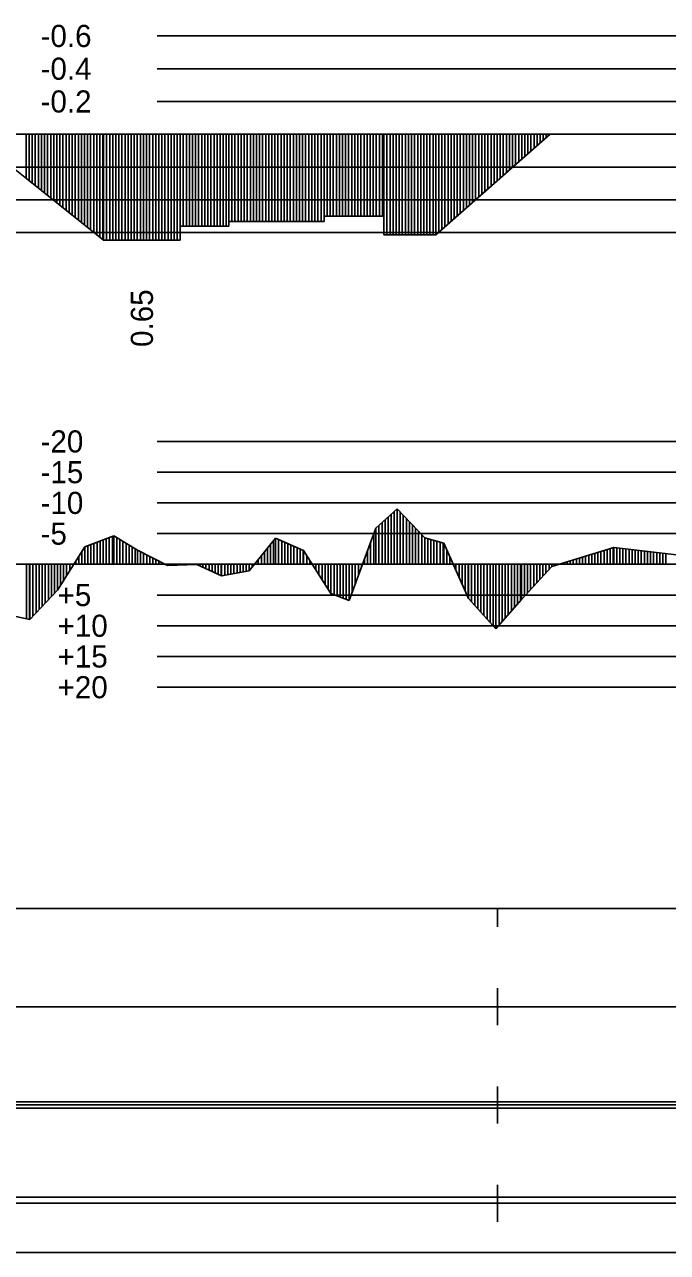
# Model space of a CAD drawing. Extents: x 2 to 10148, y 0 to 380.
# Drawn here: x 7661.2 to 7713.5, y 186 to 285.9 of the extents above; entities that cross this region are included whole.
import ezdxf

# ---------------------------------------------------------------- set-up
doc = ezdxf.new("R2010")
doc.units = 0
for name, color, linetype in [('POSUN_CARA', 7, 'Continuous'), ('POSUN_RASTR', 7, 'Continuous'), ('POSUN_TEXT', 7, 'Continuous'), ('RYCHL_B', 7, 'Continuous'), ('RYCHL_C', 7, 'Continuous'), ('RYCHL_RASTR', 7, 'Continuous'), ('ZRYCHL_CARA', 7, 'Continuous'), ('ZRYCHL_RASTR', 7, 'Continuous'), ('ZRYCHL_TEXT', 7, 'Continuous')]:
    doc.layers.add(name, color=color, linetype=linetype)

msp = doc.modelspace()

# ---------------------------------------------------------------- linework, layer by layer
at = {"layer": 'POSUN_CARA'}
for p, q in [((7689.782, 244.943), (7691.514, 246.518)), ((7690.782, 242), (7690.782, 245.852)), ((7691.032, 242), (7691.032, 246.08)), ((7691.282, 242), (7691.282, 246.307)), ((7691.514, 246.518), (7693.756, 244.152)), ((7691.514, 242), (7691.514, 246.518)), ((7691.764, 242), (7691.764, 246.255)), ((7692.014, 242), (7692.014, 245.991)), ((7687.606, 239.059), (7689.782, 244.943)), ((7689.782, 242), (7689.782, 244.943)), ((7690.032, 242), (7690.032, 245.17)), ((7690.282, 242), (7690.282, 245.397)), ((7690.532, 242), (7690.532, 245.625)), ((7692.264, 242), (7692.264, 245.727)), ((7692.514, 242), (7692.514, 245.463)), ((7692.764, 242), (7692.764, 245.199)), ((7693.014, 242), (7693.014, 244.936)), ((7666.094, 243.431), (7668.453, 244.309)), ((7667.344, 242), (7667.344, 243.896)), ((7667.594, 242), (7667.594, 243.989)), ((7667.844, 242), (7667.844, 244.082)), ((7668.094, 242), (7668.094, 244.175)), ((7668.344, 242), (7668.344, 244.268)), ((7668.453, 244.309), (7670.385, 243.144)), ((7668.453, 242), (7668.453, 244.309)), ((7668.703, 242), (7668.703, 244.158)), ((7668.953, 242), (7668.953, 244.007)), ((7669.203, 242), (7669.203, 243.857)), ((7679.466, 241.469), (7681.618, 244.132)), ((7681.466, 242), (7681.466, 243.944)), ((7681.618, 244.132), (7683.905, 243.123)), ((7681.618, 242), (7681.618, 244.132)), ((7681.868, 242), (7681.868, 244.022)), ((7682.118, 242), (7682.118, 243.911)), ((7689.606, 242), (7689.606, 244.468)), ((7693.264, 242), (7693.264, 244.672)), ((7693.514, 242), (7693.514, 244.408)), ((7693.756, 244.152), (7695.302, 243.728)), ((7693.756, 242), (7693.756, 244.152)), ((7694.006, 242), (7694.006, 244.083)), ((7694.256, 242), (7694.256, 244.015)), ((7694.506, 242), (7694.506, 243.946)), ((7694.756, 242), (7694.756, 243.877)), ((7663.87, 239.909), (7666.094, 243.431)), ((7665.87, 242), (7665.87, 243.076)), ((7666.094, 242), (7666.094, 243.431)), ((7666.344, 242), (7666.344, 243.524)), ((7666.594, 242), (7666.594, 243.617)), ((7666.844, 242), (7666.844, 243.71)), ((7667.094, 242), (7667.094, 243.803)), ((7669.453, 242), (7669.453, 243.706)), ((7669.703, 242), (7669.703, 243.555)), ((7669.953, 242), (7669.953, 243.404)), ((7670.203, 242), (7670.203, 243.253)), ((7670.385, 243.144), (7672.835, 241.896)), ((7670.385, 242), (7670.385, 243.144)), ((7670.635, 242), (7670.635, 243.017)), ((7670.885, 242), (7670.885, 242.889)), ((7680.716, 242), (7680.716, 243.016)), ((7680.966, 242), (7680.966, 243.325)), ((7681.216, 242), (7681.216, 243.635)), ((7682.368, 242), (7682.368, 243.801)), ((7682.618, 242), (7682.618, 243.691)), ((7682.868, 242), (7682.868, 243.581)), ((7683.118, 242), (7683.118, 243.47)), ((7683.368, 242), (7683.368, 243.36)), ((7683.618, 242), (7683.618, 243.25)), ((7683.868, 242), (7683.868, 243.139)), ((7683.905, 243.123), (7686.129, 239.622)), ((7683.905, 242), (7683.905, 243.123)), ((7689.106, 242), (7689.106, 243.115)), ((7689.356, 242), (7689.356, 243.791)), ((7695.006, 242), (7695.006, 243.809)), ((7695.256, 242), (7695.256, 243.74)), ((7695.302, 243.728), (7697.327, 239.219)), ((7695.302, 242), (7695.302, 243.728)), ((7695.552, 242), (7695.552, 243.171)), ((7704.099, 241.828), (7709.132, 243.368)), ((7707.349, 242), (7707.349, 242.822)), ((7707.599, 242), (7707.599, 242.899)), ((7707.849, 242), (7707.849, 242.975)), ((7708.099, 242), (7708.099, 243.052)), ((7708.349, 242), (7708.349, 243.128)), ((7708.599, 242), (7708.599, 243.205)), ((7708.849, 242), (7708.849, 243.281)), ((7709.099, 242), (7709.099, 243.358)), ((7709.132, 243.368), (7714.252, 242.779)), ((7709.132, 242), (7709.132, 243.368)), ((7709.382, 242), (7709.382, 243.339)), ((7709.632, 242), (7709.632, 243.31)), ((7709.882, 242), (7709.882, 243.281)), ((7710.132, 242), (7710.132, 243.253)), ((7710.382, 242), (7710.382, 243.224)), ((7710.632, 242), (7710.632, 243.195)), ((7710.882, 242), (7710.882, 243.166)), ((7711.132, 242), (7711.132, 243.138)), ((7711.382, 242), (7711.382, 243.109)), ((7711.632, 242), (7711.632, 243.08)), ((7711.882, 242), (7711.882, 243.052)), ((7712.132, 242), (7712.132, 243.023)), ((7712.382, 242), (7712.382, 242.994)), ((7712.632, 242), (7712.632, 242.965)), ((7712.882, 242), (7712.882, 242.937)), ((7713.132, 242), (7713.132, 242.908)), ((7713.382, 242), (7713.382, 242.879)), ((7661.348, 242), (7661.348, 237.58)), ((7661.598, 242), (7661.598, 237.528)), ((7661.632, 242), (7661.632, 237.521)), ((7661.882, 242), (7661.882, 237.787)), ((7662.132, 242), (7662.132, 238.054)), ((7662.382, 242), (7662.382, 238.321)), ((7662.632, 242), (7662.632, 238.588)), ((7662.882, 242), (7662.882, 238.854)), ((7663.132, 242), (7663.132, 239.121)), ((7663.382, 242), (7663.382, 239.388)), ((7663.632, 242), (7663.632, 239.655)), ((7663.87, 242), (7663.87, 239.909)), ((7664.12, 242), (7664.12, 240.305)), ((7664.37, 242), (7664.37, 240.7)), ((7664.62, 242), (7664.62, 241.096)), ((7664.87, 242), (7664.87, 241.492)), ((7665.12, 242), (7665.12, 241.888)), ((7665.37, 242), (7665.37, 242.284)), ((7665.62, 242), (7665.62, 242.68)), ((7671.135, 242), (7671.135, 242.762)), ((7671.385, 242), (7671.385, 242.635)), ((7671.635, 242), (7671.635, 242.507)), ((7671.885, 242), (7671.885, 242.38)), ((7672.135, 242), (7672.135, 242.253)), ((7672.385, 242), (7672.385, 242.125)), ((7672.635, 242), (7672.635, 241.998)), ((7672.835, 242), (7672.835, 241.896)), ((7672.835, 241.896), (7675.206, 241.989)), ((7673.085, 242), (7673.085, 241.906)), ((7673.335, 242), (7673.335, 241.916)), ((7673.585, 242), (7673.585, 241.926)), ((7673.835, 242), (7673.835, 241.935)), ((7674.085, 242), (7674.085, 241.945)), ((7674.335, 242), (7674.335, 241.955)), ((7674.585, 242), (7674.585, 241.965)), ((7674.835, 242), (7674.835, 241.974)), ((7675.085, 242), (7675.085, 241.984)), ((7675.206, 242), (7675.206, 241.989)), ((7675.206, 241.989), (7677.233, 241.061)), ((7675.456, 242), (7675.456, 241.874)), ((7675.706, 242), (7675.706, 241.76)), ((7675.956, 242), (7675.956, 241.645)), ((7676.206, 242), (7676.206, 241.531)), ((7676.456, 242), (7676.456, 241.416)), ((7676.706, 242), (7676.706, 241.302)), ((7676.956, 242), (7676.956, 241.187)), ((7677.206, 242), (7677.206, 241.073)), ((7677.233, 242), (7677.233, 241.061)), ((7677.483, 242), (7677.483, 241.107)), ((7677.733, 242), (7677.733, 241.152)), ((7677.983, 242), (7677.983, 241.198)), ((7678.233, 242), (7678.233, 241.244)), ((7678.483, 242), (7678.483, 241.289)), ((7678.733, 242), (7678.733, 241.335)), ((7678.983, 242), (7678.983, 241.381)), ((7679.233, 242), (7679.233, 241.426)), ((7679.466, 242), (7679.466, 241.469)), ((7679.716, 242), (7679.716, 241.778)), ((7679.966, 242), (7679.966, 242.088)), ((7680.216, 242), (7680.216, 242.397)), ((7680.466, 242), (7680.466, 242.706)), ((7684.155, 242), (7684.155, 242.729)), ((7684.405, 242), (7684.405, 242.336)), ((7684.655, 242), (7684.655, 241.942)), ((7684.905, 242), (7684.905, 241.549)), ((7685.155, 242), (7685.155, 241.155)), ((7685.405, 242), (7685.405, 240.762)), ((7685.655, 242), (7685.655, 240.368)), ((7685.905, 242), (7685.905, 239.974)), ((7686.129, 242), (7686.129, 239.622)), ((7686.379, 242), (7686.379, 239.527)), ((7686.629, 242), (7686.629, 239.431)), ((7686.879, 242), (7686.879, 239.336)), ((7687.129, 242), (7687.129, 239.241)), ((7687.379, 242), (7687.379, 239.145)), ((7687.606, 242), (7687.606, 239.059)), ((7687.856, 242), (7687.856, 239.735)), ((7688.106, 242), (7688.106, 240.411)), ((7688.356, 242), (7688.356, 241.087)), ((7688.606, 242), (7688.606, 241.763)), ((7688.856, 242), (7688.856, 242.439)), ((7695.802, 242), (7695.802, 242.615)), ((7696.052, 242), (7696.052, 242.058)), ((7696.302, 242), (7696.302, 241.502)), ((7696.552, 242), (7696.552, 240.945)), ((7696.802, 242), (7696.802, 240.389)), ((7697.052, 242), (7697.052, 239.832)), ((7697.302, 242), (7697.302, 239.276)), ((7697.327, 242), (7697.327, 239.219)), ((7697.577, 242), (7697.577, 238.943)), ((7697.827, 242), (7697.827, 238.666)), ((7698.077, 242), (7698.077, 238.39)), ((7698.327, 242), (7698.327, 238.113)), ((7698.577, 242), (7698.577, 237.836)), ((7698.827, 242), (7698.827, 237.56)), ((7699.077, 242), (7699.077, 237.283)), ((7699.327, 242), (7699.327, 237.006)), ((7699.557, 242), (7699.557, 236.752)), ((7699.807, 242), (7699.807, 237.04)), ((7700.057, 242), (7700.057, 237.327)), ((7700.307, 242), (7700.307, 237.615)), ((7700.557, 242), (7700.557, 237.903)), ((7700.807, 242), (7700.807, 238.191)), ((7701.057, 242), (7701.057, 238.479)), ((7701.307, 242), (7701.307, 238.766)), ((7701.557, 242), (7701.557, 239.054)), ((7701.624, 242), (7701.624, 239.132)), ((7701.624, 239.132), (7704.099, 241.828)), ((7701.874, 242), (7701.874, 239.404)), ((7702.124, 242), (7702.124, 239.676)), ((7702.374, 242), (7702.374, 239.949)), ((7702.624, 242), (7702.624, 240.221)), ((7702.874, 242), (7702.874, 240.494)), ((7703.124, 242), (7703.124, 240.766)), ((7703.374, 242), (7703.374, 241.038)), ((7703.624, 242), (7703.624, 241.311)), ((7703.874, 242), (7703.874, 241.583)), ((7704.099, 242), (7704.099, 241.828)), ((7704.349, 242), (7704.349, 241.905)), ((7704.599, 242), (7704.599, 241.981)), ((7704.849, 242), (7704.849, 242.058)), ((7705.099, 242), (7705.099, 242.134)), ((7705.349, 242), (7705.349, 242.211)), ((7705.599, 242), (7705.599, 242.287)), ((7705.849, 242), (7705.849, 242.364)), ((7706.099, 242), (7706.099, 242.44)), ((7706.349, 242), (7706.349, 242.517)), ((7706.599, 242), (7706.599, 242.593)), ((7706.849, 242), (7706.849, 242.669)), ((7707.099, 242), (7707.099, 242.746)), ((7677.233, 241.061), (7679.466, 241.469)), ((7661.632, 237.521), (7663.87, 239.909)), ((7686.129, 239.622), (7687.606, 239.059)), ((7697.327, 239.219), (7699.557, 236.752)), ((7699.557, 236.752), (7701.624, 239.132)), ((7659.348, 237.996), (7661.632, 237.521))]:
    msp.add_line(p, q, dxfattribs=at)
at = {"layer": 'POSUN_RASTR'}
for p, q in [((7672, 252), (8079.685, 252)), ((7672, 249.5), (8079.61, 249.5)), ((7672, 247), (8079.587, 247)), ((7672, 244.5), (8079.587, 244.5)), ((6872.96, 242), (8072.176, 242)), ((7672, 239.5), (8079.749, 239.5)), ((7672, 237), (8079.587, 237)), ((7672, 234.5), (8079.749, 234.5)), ((7672, 232), (8079.749, 232))]:
    msp.add_line(p, q, dxfattribs=at)
at = {"layer": 'RYCHL_B'}
msp.add_line((7460.438, 186), (7765.911, 186), dxfattribs=at)
at = {"layer": 'RYCHL_C'}
msp.add_line((7459.688, 190.5), (7765.161, 190.5), dxfattribs=at)
at = {"layer": 'RYCHL_RASTR'}
for p, q in [((6869.051, 214), (8074.39, 214)), ((7699.683, 212.5), (7699.683, 214)), ((7699.683, 204.5), (7699.683, 207.5)), ((6869.051, 206), (8074.39, 206)), ((7699.683, 196.5), (7699.683, 199.5)), ((6869.051, 198.25), (8074.39, 198.25)), ((6869.051, 198), (8074.39, 198)), ((6869.051, 197.75), (8074.39, 197.75)), ((7699.683, 188.5), (7699.683, 191.5)), ((6869.051, 190), (8074.39, 190))]:
    msp.add_line(p, q, dxfattribs=at)
at = {"layer": 'ZRYCHL_CARA'}
for p, q in [((6872.96, 277), (8072.176, 277)), ((7656.823, 277), (7667.623, 268.388)), ((7661.323, 277), (7661.323, 273.412)), ((7661.573, 277), (7661.573, 273.212)), ((7661.823, 277), (7661.823, 273.013)), ((7662.073, 277), (7662.073, 272.814)), ((7662.323, 277), (7662.323, 272.614)), ((7662.573, 277), (7662.573, 272.415)), ((7662.823, 277), (7662.823, 272.216)), ((7663.073, 277), (7663.073, 272.016)), ((7663.323, 277), (7663.323, 271.817)), ((7663.573, 277), (7663.573, 271.618)), ((7663.823, 277), (7663.823, 271.418)), ((7664.073, 277), (7664.073, 271.219)), ((7664.323, 277), (7664.323, 271.02)), ((7664.573, 277), (7664.573, 270.82)), ((7664.823, 277), (7664.823, 270.621)), ((7665.073, 277), (7665.073, 270.422)), ((7665.323, 277), (7665.323, 270.222)), ((7665.573, 277), (7665.573, 270.023)), ((7665.823, 277), (7665.823, 269.824)), ((7666.073, 277), (7666.073, 269.624)), ((7666.323, 277), (7666.323, 269.425)), ((7666.573, 277), (7666.573, 269.226)), ((7666.823, 277), (7666.823, 269.026)), ((7667.073, 277), (7667.073, 268.827)), ((7667.323, 277), (7667.323, 268.628)), ((7667.573, 277), (7667.573, 268.428)), ((7667.623, 277), (7667.623, 268.388)), ((7667.873, 277), (7667.873, 268.388)), ((7668.123, 277), (7668.123, 268.388)), ((7668.373, 277), (7668.373, 268.388)), ((7668.623, 277), (7668.623, 268.388)), ((7668.873, 277), (7668.873, 268.388)), ((7669.123, 277), (7669.123, 268.388)), ((7669.373, 277), (7669.373, 268.388)), ((7669.623, 277), (7669.623, 268.388)), ((7669.873, 277), (7669.873, 268.388)), ((7670.123, 277), (7670.123, 268.388)), ((7670.373, 277), (7670.373, 268.388)), ((7670.623, 277), (7670.623, 268.388)), ((7670.873, 277), (7670.873, 268.388)), ((7671.123, 277), (7671.123, 268.388)), ((7671.373, 277), (7671.373, 268.388)), ((7671.623, 277), (7671.623, 268.388)), ((7671.873, 277), (7671.873, 268.388)), ((7672.123, 277), (7672.123, 268.388)), ((7672.373, 277), (7672.373, 268.388)), ((7672.623, 277), (7672.623, 268.388)), ((7672.873, 277), (7672.873, 268.388)), ((7673.123, 277), (7673.123, 268.388)), ((7673.373, 277), (7673.373, 268.388)), ((7673.623, 277), (7673.623, 268.388)), ((7673.862, 277), (7673.862, 269.512)), ((7674.112, 277), (7674.112, 269.512)), ((7674.362, 277), (7674.362, 269.512)), ((7674.612, 277), (7674.612, 269.512)), ((7674.862, 277), (7674.862, 269.512)), ((7675.112, 277), (7675.112, 269.512)), ((7675.362, 277), (7675.362, 269.512)), ((7675.612, 277), (7675.612, 269.512)), ((7675.862, 277), (7675.862, 269.512)), ((7676.112, 277), (7676.112, 269.512)), ((7676.362, 277), (7676.362, 269.512)), ((7676.612, 277), (7676.612, 269.512)), ((7676.862, 277), (7676.862, 269.512)), ((7677.112, 277), (7677.112, 269.512)), ((7677.362, 277), (7677.362, 269.512)), ((7677.612, 277), (7677.612, 269.512)), ((7677.819, 277), (7677.819, 269.89)), ((7678.069, 277), (7678.069, 269.89)), ((7678.319, 277), (7678.319, 269.89)), ((7678.569, 277), (7678.569, 269.89)), ((7678.819, 277), (7678.819, 269.89)), ((7679.069, 277), (7679.069, 269.89)), ((7679.319, 277), (7679.319, 269.89)), ((7679.569, 277), (7679.569, 269.89)), ((7679.819, 277), (7679.819, 269.89)), ((7680.069, 277), (7680.069, 269.89)), ((7680.319, 277), (7680.319, 269.89)), ((7680.569, 277), (7680.569, 269.89)), ((7680.819, 277), (7680.819, 269.89)), ((7681.069, 277), (7681.069, 269.89)), ((7681.319, 277), (7681.319, 269.89)), ((7681.569, 277), (7681.569, 269.89)), ((7681.819, 277), (7681.819, 269.89)), ((7682.069, 277), (7682.069, 269.89)), ((7682.319, 277), (7682.319, 269.89)), ((7682.569, 277), (7682.569, 269.89)), ((7682.819, 277), (7682.819, 269.89)), ((7683.069, 277), (7683.069, 269.89)), ((7683.319, 277), (7683.319, 269.89)), ((7683.569, 277), (7683.569, 269.89)), ((7683.819, 277), (7683.819, 269.89)), ((7684.069, 277), (7684.069, 269.89)), ((7684.319, 277), (7684.319, 269.89)), ((7684.569, 277), (7684.569, 269.89)), ((7684.819, 277), (7684.819, 269.89)), ((7685.069, 277), (7685.069, 269.89)), ((7685.319, 277), (7685.319, 269.89)), ((7685.568, 277), (7685.568, 270.342)), ((7685.818, 277), (7685.818, 270.342)), ((7686.068, 277), (7686.068, 270.342)), ((7686.318, 277), (7686.318, 270.342)), ((7686.568, 277), (7686.568, 270.342)), ((7686.818, 277), (7686.818, 270.342)), ((7687.068, 277), (7687.068, 270.342)), ((7687.318, 277), (7687.318, 270.342)), ((7687.568, 277), (7687.568, 270.342)), ((7687.818, 277), (7687.818, 270.342)), ((7688.068, 277), (7688.068, 270.342)), ((7688.318, 277), (7688.318, 270.342)), ((7688.568, 277), (7688.568, 270.342)), ((7688.818, 277), (7688.818, 270.342)), ((7689.068, 277), (7689.068, 270.342)), ((7689.318, 277), (7689.318, 270.342)), ((7689.568, 277), (7689.568, 270.342)), ((7689.818, 277), (7689.818, 270.342)), ((7690.068, 277), (7690.068, 270.342)), ((7690.318, 277), (7690.318, 270.342)), ((7690.434, 277), (7690.434, 268.812)), ((7690.684, 277), (7690.684, 268.812)), ((7690.934, 277), (7690.934, 268.812)), ((7691.184, 277), (7691.184, 268.812)), ((7691.434, 277), (7691.434, 268.812)), ((7691.684, 277), (7691.684, 268.812)), ((7691.934, 277), (7691.934, 268.812)), ((7692.184, 277), (7692.184, 268.812)), ((7692.434, 277), (7692.434, 268.812)), ((7692.684, 277), (7692.684, 268.812)), ((7692.934, 277), (7692.934, 268.812)), ((7693.184, 277), (7693.184, 268.812)), ((7693.434, 277), (7693.434, 268.812)), ((7693.684, 277), (7693.684, 268.812)), ((7693.934, 277), (7693.934, 268.812)), ((7694.184, 277), (7694.184, 268.812)), ((7694.434, 277), (7694.434, 268.812)), ((7694.652, 277), (7694.652, 268.812)), ((7694.652, 268.812), (7703.952, 277)), ((7694.902, 277), (7694.902, 269.032)), ((7695.152, 277), (7695.152, 269.252)), ((7695.402, 277), (7695.402, 269.473)), ((7695.652, 277), (7695.652, 269.693)), ((7695.902, 277), (7695.902, 269.913)), ((7696.152, 277), (7696.152, 270.133)), ((7696.402, 277), (7696.402, 270.353)), ((7696.652, 277), (7696.652, 270.573)), ((7696.902, 277), (7696.902, 270.793)), ((7697.152, 277), (7697.152, 271.013)), ((7697.402, 277), (7697.402, 271.233)), ((7697.652, 277), (7697.652, 271.453)), ((7697.902, 277), (7697.902, 271.674)), ((7698.152, 277), (7698.152, 271.894)), ((7698.402, 277), (7698.402, 272.114)), ((7698.652, 277), (7698.652, 272.334)), ((7698.902, 277), (7698.902, 272.554)), ((7699.152, 277), (7699.152, 272.774)), ((7699.402, 277), (7699.402, 272.994)), ((7699.652, 277), (7699.652, 273.214)), ((7699.902, 277), (7699.902, 273.434)), ((7700.152, 277), (7700.152, 273.654)), ((7700.402, 277), (7700.402, 273.875)), ((7700.652, 277), (7700.652, 274.095)), ((7700.902, 277), (7700.902, 274.315)), ((7701.152, 277), (7701.152, 274.535)), ((7701.402, 277), (7701.402, 274.755)), ((7701.652, 277), (7701.652, 274.975)), ((7701.902, 277), (7701.902, 275.195)), ((7702.152, 277), (7702.152, 275.415)), ((7702.402, 277), (7702.402, 275.635)), ((7702.652, 277), (7702.652, 275.855)), ((7702.902, 277), (7702.902, 276.076)), ((7703.152, 277), (7703.152, 276.296)), ((7703.402, 277), (7703.402, 276.516)), ((7703.652, 277), (7703.652, 276.736)), ((7703.902, 277), (7703.902, 276.956)), ((7677.819, 269.512), (7677.819, 269.89)), ((7677.819, 269.89), (7685.568, 269.89)), ((7685.568, 269.89), (7685.568, 270.342)), ((7685.568, 270.342), (7690.434, 270.342)), ((7690.434, 270.342), (7690.434, 268.812)), ((7673.862, 268.388), (7673.862, 269.512)), ((7673.862, 269.512), (7677.819, 269.512)), ((7690.434, 268.812), (7694.652, 268.812)), ((7667.623, 268.388), (7673.862, 268.388))]:
    msp.add_line(p, q, dxfattribs=at)
at = {"layer": 'ZRYCHL_RASTR'}
for p, q in [((7672, 285), (7868, 285)), ((7672, 282.333), (7868, 282.333)), ((7672, 279.667), (7868, 279.667)), ((7657.028, 274.333), (7868, 274.333)), ((7657.074, 271.667), (7868, 271.667)), ((7657.074, 269), (7868, 269))]:
    msp.add_line(p, q, dxfattribs=at)

# ---------------------------------------------------------------- texts
at = {"layer": 'POSUN_TEXT'}
for s, p in [('-20', (7662.5, 251.1)), ('-15', (7662.5, 248.6)), ('-10', (7662.5, 246.1)), ('-5', (7662.5, 243.6)), ('+5', (7663.883, 238.6)), ('+10', (7663.883, 236.1)), ('+15', (7663.883, 233.6)), ('+20', (7663.883, 231.1))]:
    msp.add_text(s, height=1.8, dxfattribs=at).set_placement(p)
at = {"layer": 'ZRYCHL_TEXT'}
for s, p in [('-0.6', (7662.5, 284.1)), ('-0.4', (7662.5, 281.433)), ('-0.2', (7662.5, 278.767))]:
    msp.add_text(s, height=1.8, dxfattribs=at).set_placement(p)
msp.add_text('0.65', height=1.8, rotation=90, dxfattribs=at).set_placement((7671.643, 259.688))

doc.saveas('drawing.dxf')
